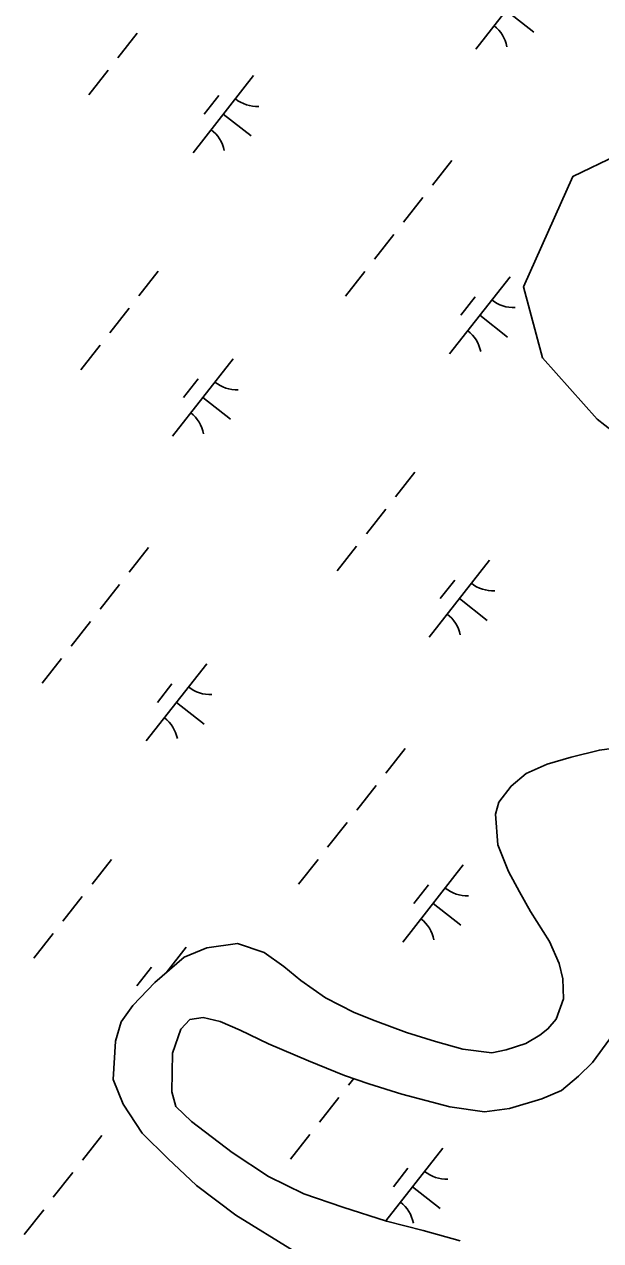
# Model space of a CAD drawing. Extents: x 3896831 to 3918110, y 171006 to 193349.
# Drawn here: x 3912529 to 3912823, y 181548 to 182169 of the extents above; entities that cross this region are included whole.
import ezdxf

# ---------------------------------------------------------------- set-up
doc = ezdxf.new("R2010")
doc.units = 0
doc.layers.add('V-TOPO-SHOR', color=7, linetype='Continuous')
doc.layers.add('V-WETL-SWMP', color=7, linetype='Continuous')

msp = doc.modelspace()

# ---------------------------------------------------------------- linework, layer by layer
at = {"layer": 'V-TOPO-SHOR'}
msp.add_lwpolyline([(3912912.99, 181871.84), (3912920.16, 181856.71), (3912933.62, 181855.67), (3912939.27, 181875.03), (3912938.39, 181904.25), (3912920.71, 181918.11), (3912897.14, 181936.58), (3912880.1, 181945.18), (3912868.08, 181978.39), (3912873.09, 182002.99), (3912873.09, 182002.99), (3912865.93, 182018.12), (3912841.48, 182065.82), (3912840.2, 182076.33), (3912832.4, 182096.72), (3912831.76, 182101.98), (3912809.07, 182091.23), (3912783.9, 182034.85), (3912793.62, 181998.69), (3912821.41, 181967.4), (3912833.2, 181958.16), (3912851.51, 181939.05), (3912874.05, 181907.12), (3912888.78, 181895.57)], close=True, dxfattribs=at)
for points in [[(3912838.82, 181800.63), (3912822.6, 181798.46), (3912808.14, 181794.85), (3912796, 181791.27), (3912785.31, 181786.54), (3912777.54, 181780.09), (3912771.23, 181771.92), (3912769.55, 181765.81), (3912770.85, 181750.17), (3912776.19, 181736.59), (3912781.79, 181726.21), (3912787.38, 181716.11), (3912797.08, 181700.83), (3912802.11, 181689.57), (3912803.92, 181681.76), (3912804.3, 181671.61), (3912800.62, 181661.14), (3912796.32, 181656.18), (3912792.29, 181652.95), (3912785.08, 181648.83), (3912774.96, 181645.55), (3912767.72, 181644.04), (3912752.92, 181645.94), (3912738.97, 181649.87), (3912724.15, 181654.38), (3912708.15, 181660.33), (3912697.39, 181664.58), (3912682.83, 181671.99), (3912670.28, 181680.87), (3912661.52, 181688.04), (3912651.6, 181695.2), (3912637.94, 181699.72), (3912622.3, 181697.55), (3912610.75, 181692.81), (3912595.79, 181679.92), (3912584.58, 181668.23), (3912578.57, 181659.77), (3912575.76, 181649.89), (3912574.48, 181630.45), (3912579.52, 181617.74), (3912589.22, 181603.04), (3912602.38, 181590.11), (3912616.99, 181576.32), (3912637.13, 181561.14), (3912666.86, 181542.85)], [(3912751.51, 181548.07), (3912732.62, 181553.41), (3912714.02, 181558.18), (3912691.64, 181565.23), (3912671.87, 181572.01), (3912653.81, 181580.84), (3912635.15, 181593.14), (3912614.43, 181608.9), (3912606.54, 181616.66), (3912604.44, 181624.18), (3912604.85, 181643.89), (3912609.09, 181656.11), (3912613.68, 181661.07), (3912620.34, 181662), (3912629.06, 181660.05), (3912639.24, 181655.5), (3912653.8, 181648.67), (3912674.17, 181639.86), (3912692.5, 181632.49), (3912705, 181628.25), (3912721.86, 181622.89), (3912746.27, 181616.44), (3912763.98, 181613.99), (3912776.72, 181615.55), (3912793.2, 181620.62), (3912803.31, 181624.77), (3912811.94, 181632.09), (3912819.12, 181639.11), (3912828.01, 181651.08)]]:
    msp.add_lwpolyline(points, dxfattribs=at)
at = {"layer": 'V-WETL-SWMP'}
for p, q in [((3912790.46, 182195.57), (3912759.61, 182156.21)), ((3912775.03, 182175.89), (3912789.2, 182164.79)), ((3912586.79, 182164.23), (3912576.92, 182151.64)), ((3912571.99, 182145.34), (3912562.12, 182132.75)), ((3912646.12, 182142.61), (3912615.28, 182103.25)), ((3912628.33, 182132.41), (3912620.93, 182122.97)), ((3912630.7, 182122.93), (3912644.87, 182111.83)), ((3912747.32, 182099.4), (3912737.45, 182086.81)), ((3912732.52, 182080.51), (3912722.65, 182067.92)), ((3912717.71, 182061.62), (3912707.84, 182049.03)), ((3912597.44, 182042.86), (3912587.57, 182030.27)), ((3912702.91, 182042.73), (3912693.04, 182030.14)), ((3912777.04, 182040), (3912746.2, 182000.64)), ((3912759.25, 182029.8), (3912751.84, 182020.36)), ((3912582.64, 182023.97), (3912572.77, 182011.38)), ((3912761.62, 182020.32), (3912775.79, 182009.22)), ((3912567.83, 182005.08), (3912557.96, 181992.49)), ((3912635.65, 181998.05), (3912604.81, 181958.7)), ((3912617.86, 181987.85), (3912610.45, 181978.41)), ((3912620.23, 181978.37), (3912634.39, 181967.27)), ((3912728.36, 181940.26), (3912718.49, 181927.66)), ((3912713.56, 181921.37), (3912703.69, 181908.77)), ((3912592.51, 181901.88), (3912582.64, 181889.29)), ((3912698.75, 181902.48), (3912688.88, 181889.88)), ((3912766.57, 181895.44), (3912735.72, 181856.09)), ((3912748.77, 181885.25), (3912741.37, 181875.8)), ((3912577.71, 181882.99), (3912567.84, 181870.4)), ((3912751.15, 181875.76), (3912765.31, 181864.66)), ((3912562.91, 181864.11), (3912553.04, 181851.51)), ((3912548.1, 181845.22), (3912538.23, 181832.62)), ((3912622.23, 181842.48), (3912591.39, 181803.13)), ((3912604.44, 181832.29), (3912597.04, 181822.84)), ((3912606.81, 181822.8), (3912620.98, 181811.7)), ((3912723.43, 181799.28), (3912713.56, 181786.68)), ((3912808.14, 181794.85), (3912822.6, 181798.46)), ((3912822.6, 181798.46), (3912838.82, 181800.63)), ((3912796, 181791.27), (3912808.14, 181794.85)), ((3912777.54, 181780.09), (3912785.31, 181786.54)), ((3912785.31, 181786.54), (3912796, 181791.27)), ((3912708.63, 181780.39), (3912698.76, 181767.79)), ((3912771.24, 181771.92), (3912777.54, 181780.09)), ((3912769.55, 181765.81), (3912771.24, 181771.92)), ((3912693.82, 181761.5), (3912683.95, 181748.9)), ((3912770.85, 181750.17), (3912769.55, 181765.81)), ((3912776.19, 181736.59), (3912770.85, 181750.17)), ((3912573.56, 181742.74), (3912563.69, 181730.15)), ((3912679.02, 181742.61), (3912669.15, 181730.01)), ((3912753.15, 181739.87), (3912722.31, 181700.52)), ((3912781.79, 181726.21), (3912776.19, 181736.59)), ((3912735.36, 181729.68), (3912727.96, 181720.23)), ((3912558.75, 181723.85), (3912548.88, 181711.26)), ((3912787.38, 181716.11), (3912781.79, 181726.21)), ((3912737.73, 181720.2), (3912751.9, 181709.09)), ((3912797.08, 181700.83), (3912787.38, 181716.11)), ((3912543.95, 181704.96), (3912534.08, 181692.37)), ((3912622.3, 181697.55), (3912637.94, 181699.72)), ((3912637.94, 181699.72), (3912651.6, 181695.2)), ((3912802.11, 181689.57), (3912797.08, 181700.83)), ((3912595.79, 181679.92), (3912610.75, 181692.81)), ((3912611.76, 181697.92), (3912601.53, 181684.87)), ((3912610.75, 181692.81), (3912622.3, 181697.55)), ((3912651.6, 181695.2), (3912661.52, 181688.04)), ((3912593.97, 181687.73), (3912586.57, 181678.28)), ((3912661.52, 181688.04), (3912670.28, 181680.87)), ((3912803.92, 181681.76), (3912802.11, 181689.57)), ((3912584.58, 181668.23), (3912595.79, 181679.92)), ((3912670.28, 181680.87), (3912682.83, 181671.99)), ((3912804.3, 181671.61), (3912803.92, 181681.76)), ((3912578.57, 181659.77), (3912584.58, 181668.23)), ((3912682.83, 181671.99), (3912697.39, 181664.58)), ((3912800.62, 181661.14), (3912804.3, 181671.61)), ((3912613.68, 181661.08), (3912609.09, 181656.11)), ((3912620.34, 181662), (3912613.68, 181661.08)), ((3912629.06, 181660.05), (3912620.34, 181662)), ((3912697.39, 181664.58), (3912708.15, 181660.33)), ((3912796.32, 181656.18), (3912800.62, 181661.14)), ((3912575.76, 181649.88), (3912578.57, 181659.77)), ((3912609.09, 181656.11), (3912604.85, 181643.89)), ((3912639.24, 181655.5), (3912629.06, 181660.05)), ((3912653.8, 181648.67), (3912639.24, 181655.5)), ((3912708.15, 181660.33), (3912724.15, 181654.38)), ((3912792.29, 181652.95), (3912796.32, 181656.18)), ((3912574.48, 181630.45), (3912575.76, 181649.88)), ((3912674.17, 181639.87), (3912653.8, 181648.67)), ((3912724.15, 181654.38), (3912738.97, 181649.87)), ((3912738.97, 181649.87), (3912752.92, 181645.94)), ((3912774.96, 181645.55), (3912785.08, 181648.83)), ((3912785.08, 181648.83), (3912792.29, 181652.95)), ((3912828.01, 181651.08), (3912819.12, 181639.11)), ((3912604.85, 181643.89), (3912604.44, 181624.18)), ((3912752.92, 181645.94), (3912767.72, 181644.04)), ((3912767.72, 181644.04), (3912774.96, 181645.55)), ((3912692.5, 181632.49), (3912674.17, 181639.87)), ((3912819.12, 181639.11), (3912811.94, 181632.09)), ((3912579.52, 181617.74), (3912574.48, 181630.45)), ((3912705, 181628.25), (3912692.5, 181632.49)), ((3912697.23, 181630.89), (3912694.6, 181627.54)), ((3912811.94, 181632.09), (3912803.31, 181624.77)), ((3912604.44, 181624.18), (3912606.54, 181616.66)), ((3912721.86, 181622.89), (3912705, 181628.25)), ((3912803.31, 181624.77), (3912793.2, 181620.62)), ((3912589.22, 181603.04), (3912579.52, 181617.74)), ((3912689.67, 181621.24), (3912679.8, 181608.65)), ((3912746.27, 181616.44), (3912721.86, 181622.89)), ((3912793.2, 181620.62), (3912776.72, 181615.55)), ((3912606.54, 181616.66), (3912614.43, 181608.9)), ((3912763.98, 181613.99), (3912746.27, 181616.44)), ((3912776.72, 181615.55), (3912763.98, 181613.99)), ((3912614.43, 181608.9), (3912635.15, 181593.14)), ((3912568.63, 181601.76), (3912558.76, 181589.17)), ((3912602.38, 181590.11), (3912589.22, 181603.04)), ((3912674.86, 181602.35), (3912664.99, 181589.76)), ((3912635.15, 181593.14), (3912653.81, 181580.84)), ((3912742.68, 181595.31), (3912713.66, 181558.29)), ((3912616.99, 181576.32), (3912602.38, 181590.11)), ((3912553.82, 181582.87), (3912543.95, 181570.28)), ((3912653.81, 181580.84), (3912671.87, 181572.01)), ((3912724.89, 181585.12), (3912717.49, 181575.67)), ((3912637.13, 181561.14), (3912616.99, 181576.32)), ((3912727.26, 181575.64), (3912741.43, 181564.53)), ((3912671.87, 181572.01), (3912691.64, 181565.23)), ((3912539.02, 181563.98), (3912529.15, 181551.39)), ((3912691.64, 181565.23), (3912714.02, 181558.18)), ((3912666.86, 181542.85), (3912637.13, 181561.14)), ((3912714.02, 181558.18), (3912732.62, 181553.41)), ((3912732.62, 181553.41), (3912751.51, 181548.07))]:
    msp.add_line(p, q, dxfattribs=at)
for centre, start, end in [((3912758.18, 182154), 11.14028, 52.68394), ((3912647.93, 182144.52), 231.14028, 272.68394), ((3912613.85, 182101.04), 11.14028, 52.68394), ((3912778.84, 182041.91), 231.14028, 272.68394), ((3912744.77, 181998.43), 11.14028, 52.68394), ((3912637.45, 181999.97), 231.14028, 272.68394), ((3912603.38, 181956.49), 11.14028, 52.68394), ((3912768.37, 181897.36), 231.14028, 272.68394), ((3912734.29, 181853.88), 11.14028, 52.68394), ((3912624.04, 181844.4), 231.14028, 272.68394), ((3912589.96, 181800.92), 11.14028, 52.68394), ((3912754.96, 181741.79), 231.14028, 272.68394), ((3912720.88, 181698.31), 11.14028, 52.68394), ((3912613.57, 181699.84), 231.14028, 232.15805), ((3912744.48, 181597.23), 231.14028, 272.68394), ((3912710.41, 181553.75), 11.14028, 52.68394)]:
    msp.add_arc(centre, 17.62, start, end, dxfattribs=at)

doc.saveas('drawing.dxf')
